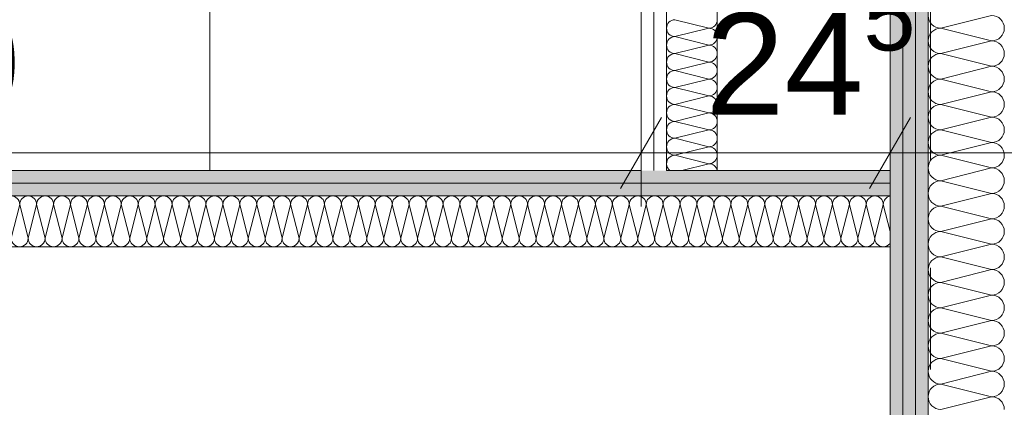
# Model space of a CAD drawing. Header units: metres. Extents: x -3.6 to 84.5, y -11 to 16.8.
# Tile 455 of 656: x 46.4 to 47.4, y 3 to 3.4. Entities that reach past the tile are written whole.
import ezdxf

# ---------------------------------------------------------------- set-up
doc = ezdxf.new("R2010")
doc.units = ezdxf.units.M
doc.header["$MEASUREMENT"] = 0
doc.linetypes.add('Strichlinie doppelt', pattern=[0.546806, 0.264583, -0.105833, 0.070556, -0.105833])
for name, color, linetype in [('152 - Bemaßung_ Beschriftung.Ausbau', 7, 'Continuous'), ('451 - Universal.Achsen Raster', 7, 'Continuous'), ('605 - Struktur.Wand Innen', 7, 'Continuous'), ('606 - Struktur.Wand Innen Ausbau', 7, 'Continuous'), ('Neubau_650 - Abdeckung.Fußboden Aufbau', 7, 'Continuous')]:
    doc.layers.add(name, color=color, linetype=linetype)
doc.styles.add('ERSTELLTER_STIL_2', font='txt')
doc.dimstyles.new('ERSTELLTER_STIL__1', dxfattribs={"dimtxt": 0.1, "dimasz": 0.0532, "dimexe": 0.18, "dimexo": 0.0625, "dimgap": 0, "dimtad": 1, "dimzin": 0, "dimdsep": 46, "dimtxsty": 'ERSTELLTER_STIL_2', "dimblk": 'ARROWHEAD_2', "dimblk1": 'ARROWHEAD_2', "dimblk2": 'ARROWHEAD_2', "dimcen": 0.09, "dimse1": 1, "dimse2": 1, "dimclrd": 7, "dimclre": 7, "dimclrt": 7, "dimazin": 0, "dimtfac": 1, "dimtdec": 4, "dimtmove": 0, "dimatfit": 3, "dimfxl": 1, "dimtolj": 1, "dimtzin": 0, "dimarcsym": 0})
doc.dimstyles.new('ERSTELLTER_STIL__3', dxfattribs={"dimtxt": 0.1, "dimasz": 0.0532, "dimexe": 0.18, "dimexo": 0.0625, "dimgap": 0, "dimtad": 1, "dimtih": 1, "dimtoh": 1, "dimzin": 0, "dimdsep": 46, "dimtxsty": 'ERSTELLTER_STIL_2', "dimblk": 'ARROWHEAD_2', "dimblk1": 'ARROWHEAD_2', "dimblk2": 'ARROWHEAD_2', "dimcen": 0.09, "dimse1": 1, "dimse2": 1, "dimclrd": 7, "dimclre": 7, "dimclrt": 7, "dimazin": 0, "dimtfac": 1, "dimtdec": 4, "dimtmove": 0, "dimatfit": 3, "dimfxl": 1, "dimtolj": 1, "dimtzin": 0, "dimarcsym": 0})
doc.dimstyles.new('ERSTELLTER_STIL__4', dxfattribs={"dimtxt": 0.1, "dimasz": 0.0532, "dimexe": 0.18, "dimexo": 0.0625, "dimgap": 0, "dimtad": 1, "dimtih": 1, "dimtoh": 1, "dimzin": 0, "dimdsep": 46, "dimtxsty": 'ERSTELLTER_STIL_2', "dimblk": 'ARROWHEAD_2', "dimblk1": 'ARROWHEAD_2', "dimblk2": 'ARROWHEAD_2', "dimcen": 0.09, "dimse1": 1, "dimse2": 1, "dimclrd": 7, "dimclre": 7, "dimclrt": 7, "dimazin": 0, "dimtfac": 1, "dimtdec": 4, "dimtmove": 2, "dimatfit": 3, "dimfxl": 1, "dimtolj": 1, "dimtzin": 0, "dimarcsym": 0})
pattern_1 = [(45, (0, 0), (-0.01767767, 0.01767767), [0, -0.025])]

# ---------------------------------------------------------------- blocks, each defined once
blk = doc.blocks.new('*X124')
at = {"layer": '605 - Struktur.Wand Innen', "color": 7, "linetype": 'Continuous', "lineweight": 5}
for p, q in [((47.33999, 3.375), (47.38999, 3.3875)), ((47.33999, 3.375), (47.38999, 3.3625)), ((47.33999, 3.35), (47.38999, 3.3625)), ((47.33999, 3.35), (47.38999, 3.3375)), ((47.33999, 3.325), (47.38999, 3.3375)), ((47.33999, 3.325), (47.38999, 3.3125)), ((47.33999, 3.3), (47.38999, 3.3125)), ((47.33999, 3.3), (47.38999, 3.2875)), ((47.33999, 3.275), (47.38999, 3.2875)), ((47.33999, 3.275), (47.38999, 3.2625)), ((47.33999, 3.25), (47.38999, 3.2625)), ((47.33999, 3.25), (47.38999, 3.2375)), ((47.33999, 3.225), (47.38999, 3.2375)), ((47.33999, 3.225), (47.38999, 3.2125)), ((47.33999, 3.2), (47.38999, 3.2125)), ((47.33999, 3.2), (47.38999, 3.1875)), ((47.33999, 3.175), (47.38999, 3.1875)), ((47.33999, 3.175), (47.38999, 3.1625)), ((47.33999, 3.15), (47.38999, 3.1625)), ((47.33999, 3.15), (47.38999, 3.1375)), ((47.33999, 3.125), (47.38999, 3.1375)), ((47.33999, 3.125), (47.38999, 3.1125)), ((47.33999, 3.1), (47.38999, 3.1125)), ((47.33999, 3.1), (47.38999, 3.0875)), ((47.33999, 3.075), (47.38999, 3.0875)), ((47.33999, 3.075), (47.38999, 3.0625)), ((47.33999, 3.05), (47.38999, 3.0625)), ((47.33999, 3.05), (47.38999, 3.0375)), ((47.33999, 3.025), (47.38999, 3.0375)), ((47.33999, 3.025), (47.38999, 3.0125)), ((47.33999, 3), (47.38999, 3.0125))]:
    blk.add_line(p, q, dxfattribs=at)
for centre, start, end in [((47.33999, 3.3875), 180, 270), ((47.38999, 3.375), 0, 90), ((47.33999, 3.3625), 90, 180), ((47.38999, 3.375), 270, 0), ((47.33999, 3.3625), 180, 270), ((47.38999, 3.35), 0, 90), ((47.33999, 3.3375), 90, 180), ((47.38999, 3.35), 270, 0), ((47.33999, 3.3375), 180, 270), ((47.38999, 3.325), 0, 90), ((47.33999, 3.3125), 90, 180), ((47.38999, 3.325), 270, 0), ((47.33999, 3.3125), 180, 270), ((47.38999, 3.3), 0, 90), ((47.33999, 3.2875), 90, 180), ((47.38999, 3.3), 270, 0), ((47.33999, 3.2875), 180, 270), ((47.38999, 3.275), 0, 90), ((47.33999, 3.2625), 90, 180), ((47.38999, 3.275), 270, 0), ((47.33999, 3.2625), 180, 270), ((47.38999, 3.25), 0, 90), ((47.33999, 3.2375), 90, 180), ((47.38999, 3.25), 270, 0), ((47.33999, 3.2375), 180, 270), ((47.38999, 3.225), 0, 90), ((47.33999, 3.2125), 90, 180), ((47.38999, 3.225), 270, 0), ((47.33999, 3.2125), 180, 270), ((47.38999, 3.2), 0, 90), ((47.33999, 3.1875), 90, 180), ((47.38999, 3.2), 270, 0), ((47.33999, 3.1875), 180, 270), ((47.38999, 3.175), 0, 90), ((47.33999, 3.1625), 90, 180), ((47.38999, 3.175), 270, 0), ((47.33999, 3.1625), 180, 270), ((47.38999, 3.15), 0, 90), ((47.33999, 3.1375), 90, 180), ((47.38999, 3.15), 270, 0), ((47.33999, 3.1375), 180, 270), ((47.38999, 3.125), 0, 90), ((47.33999, 3.1125), 90, 180), ((47.38999, 3.125), 270, 0), ((47.33999, 3.1125), 180, 270), ((47.38999, 3.1), 0, 90), ((47.33999, 3.0875), 90, 180), ((47.38999, 3.1), 270, 0), ((47.33999, 3.0875), 180, 270), ((47.38999, 3.075), 0, 90), ((47.33999, 3.0625), 90, 180), ((47.38999, 3.075), 270, 0), ((47.33999, 3.0625), 180, 270), ((47.38999, 3.05), 0, 90), ((47.33999, 3.0375), 90, 180), ((47.38999, 3.05), 270, 0), ((47.33999, 3.0375), 180, 270), ((47.38999, 3.025), 0, 90), ((47.33999, 3.0125), 90, 180), ((47.38999, 3.025), 270, 0), ((47.33999, 3.0125), 180, 270), ((47.38999, 3), 0, 90)]:
    blk.add_arc(centre, 0.0125, start, end, dxfattribs=at)
blk = doc.blocks.new('*X132')
at = {"layer": '606 - Struktur.Wand Innen Ausbau', "color": 7, "linetype": 'Continuous', "lineweight": 5}
for p, q in [((46.43333, 3.20167), (46.425, 3.16833)), ((46.43333, 3.20167), (46.44167, 3.16833)), ((46.45, 3.20167), (46.44167, 3.16833)), ((46.45, 3.20167), (46.45833, 3.16833)), ((46.46667, 3.20167), (46.45833, 3.16833)), ((46.46667, 3.20167), (46.475, 3.16833)), ((46.48333, 3.20167), (46.475, 3.16833)), ((46.48333, 3.20167), (46.49167, 3.16833)), ((46.5, 3.20167), (46.49167, 3.16833)), ((46.5, 3.20167), (46.50833, 3.16833)), ((46.51667, 3.20167), (46.50833, 3.16833)), ((46.51667, 3.20167), (46.525, 3.16833)), ((46.53333, 3.20167), (46.525, 3.16833)), ((46.53333, 3.20167), (46.54167, 3.16833)), ((46.55, 3.20167), (46.54167, 3.16833)), ((46.55, 3.20167), (46.55833, 3.16833)), ((46.56667, 3.20167), (46.55833, 3.16833)), ((46.56667, 3.20167), (46.575, 3.16833)), ((46.58333, 3.20167), (46.575, 3.16833)), ((46.58333, 3.20167), (46.59167, 3.16833)), ((46.6, 3.20167), (46.59167, 3.16833)), ((46.6, 3.20167), (46.60833, 3.16833)), ((46.61667, 3.20167), (46.60833, 3.16833)), ((46.61667, 3.20167), (46.625, 3.16833)), ((46.63333, 3.20167), (46.625, 3.16833)), ((46.63333, 3.20167), (46.64167, 3.16833)), ((46.65, 3.20167), (46.64167, 3.16833)), ((46.65, 3.20167), (46.65833, 3.16833)), ((46.66667, 3.20167), (46.65833, 3.16833)), ((46.66667, 3.20167), (46.675, 3.16833)), ((46.68333, 3.20167), (46.675, 3.16833)), ((46.68333, 3.20167), (46.69167, 3.16833)), ((46.7, 3.20167), (46.69167, 3.16833)), ((46.7, 3.20167), (46.70833, 3.16833)), ((46.71667, 3.20167), (46.70833, 3.16833)), ((46.71667, 3.20167), (46.725, 3.16833)), ((46.73333, 3.20167), (46.725, 3.16833)), ((46.73333, 3.20167), (46.74167, 3.16833)), ((46.75, 3.20167), (46.74167, 3.16833)), ((46.75, 3.20167), (46.75833, 3.16833)), ((46.76667, 3.20167), (46.75833, 3.16833)), ((46.76667, 3.20167), (46.775, 3.16833)), ((46.78333, 3.20167), (46.775, 3.16833)), ((46.78333, 3.20167), (46.79167, 3.16833)), ((46.8, 3.20167), (46.79167, 3.16833)), ((46.8, 3.20167), (46.80833, 3.16833)), ((46.81667, 3.20167), (46.80833, 3.16833)), ((46.81667, 3.20167), (46.825, 3.16833)), ((46.83333, 3.20167), (46.825, 3.16833)), ((46.83333, 3.20167), (46.84167, 3.16833)), ((46.85, 3.20167), (46.84167, 3.16833)), ((46.85, 3.20167), (46.85833, 3.16833)), ((46.86667, 3.20167), (46.85833, 3.16833)), ((46.86667, 3.20167), (46.875, 3.16833)), ((46.88333, 3.20167), (46.875, 3.16833)), ((46.88333, 3.20167), (46.89167, 3.16833)), ((46.9, 3.20167), (46.89167, 3.16833)), ((46.9, 3.20167), (46.90833, 3.16833)), ((46.91667, 3.20167), (46.90833, 3.16833)), ((46.91667, 3.20167), (46.925, 3.16833)), ((46.93333, 3.20167), (46.925, 3.16833)), ((46.93333, 3.20167), (46.94167, 3.16833)), ((46.95, 3.20167), (46.94167, 3.16833)), ((46.95, 3.20167), (46.95833, 3.16833)), ((46.96667, 3.20167), (46.95833, 3.16833)), ((46.96667, 3.20167), (46.975, 3.16833)), ((46.98333, 3.20167), (46.975, 3.16833)), ((46.98333, 3.20167), (46.99167, 3.16833)), ((47, 3.20167), (46.99167, 3.16833)), ((47, 3.20167), (47.00833, 3.16833)), ((47.01667, 3.20167), (47.00833, 3.16833)), ((47.01667, 3.20167), (47.025, 3.16833)), ((47.03333, 3.20167), (47.025, 3.16833)), ((47.03333, 3.20167), (47.04167, 3.16833)), ((47.05, 3.20167), (47.04167, 3.16833)), ((47.05, 3.20167), (47.05833, 3.16833)), ((47.06667, 3.20167), (47.05833, 3.16833)), ((47.06667, 3.20167), (47.075, 3.16833)), ((47.08333, 3.20167), (47.075, 3.16833)), ((47.08333, 3.20167), (47.09167, 3.16833)), ((47.1, 3.20167), (47.09167, 3.16833)), ((47.1, 3.20167), (47.10833, 3.16833)), ((47.11667, 3.20167), (47.10833, 3.16833)), ((47.11667, 3.20167), (47.125, 3.16833)), ((47.13333, 3.20167), (47.125, 3.16833)), ((47.13333, 3.20167), (47.14167, 3.16833)), ((47.15, 3.20167), (47.14167, 3.16833)), ((47.15, 3.20167), (47.15833, 3.16833)), ((47.16667, 3.20167), (47.15833, 3.16833)), ((47.16667, 3.20167), (47.175, 3.16833)), ((47.18333, 3.20167), (47.175, 3.16833)), ((47.18333, 3.20167), (47.19167, 3.16833)), ((47.2, 3.20167), (47.19167, 3.16833)), ((47.2, 3.20167), (47.20833, 3.16833)), ((47.21667, 3.20167), (47.20833, 3.16833)), ((47.21667, 3.20167), (47.225, 3.16833)), ((47.23333, 3.20167), (47.225, 3.16833)), ((47.23333, 3.20167), (47.24167, 3.16833)), ((47.25, 3.20167), (47.24167, 3.16833)), ((47.25, 3.20167), (47.25833, 3.16833)), ((47.26667, 3.20167), (47.25833, 3.16833)), ((47.26667, 3.20167), (47.275, 3.16833)), ((47.28333, 3.20167), (47.275, 3.16833)), ((47.28333, 3.20167), (47.28999, 3.17504))]:
    blk.add_line(p, q, dxfattribs=at)
for centre, start, end in [((46.425, 3.20167), 0, 90), ((46.44167, 3.20167), 90, 180), ((46.44167, 3.20167), 0, 90), ((46.45833, 3.20167), 90, 180), ((46.45833, 3.20167), 0, 90), ((46.475, 3.20167), 90, 180), ((46.475, 3.20167), 0, 90), ((46.49167, 3.20167), 90, 180), ((46.49167, 3.20167), 0, 90), ((46.50833, 3.20167), 90, 180), ((46.50833, 3.20167), 0, 90), ((46.525, 3.20167), 90, 180), ((46.525, 3.20167), 0, 90), ((46.54167, 3.20167), 90, 180), ((46.54167, 3.20167), 0, 90), ((46.55833, 3.20167), 90, 180), ((46.55833, 3.20167), 0, 90), ((46.575, 3.20167), 90, 180), ((46.575, 3.20167), 0, 90), ((46.59167, 3.20167), 90, 180), ((46.59167, 3.20167), 0, 90), ((46.60833, 3.20167), 90, 180), ((46.60833, 3.20167), 0, 90), ((46.625, 3.20167), 90, 180), ((46.625, 3.20167), 0, 90), ((46.64167, 3.20167), 90, 180), ((46.64167, 3.20167), 0, 90), ((46.65833, 3.20167), 90, 180), ((46.65833, 3.20167), 0, 90), ((46.675, 3.20167), 90, 180), ((46.675, 3.20167), 0, 90), ((46.69167, 3.20167), 90, 180), ((46.69167, 3.20167), 0, 90), ((46.70833, 3.20167), 90, 180), ((46.70833, 3.20167), 0, 90), ((46.725, 3.20167), 90, 180), ((46.725, 3.20167), 0, 90), ((46.74167, 3.20167), 90, 180), ((46.74167, 3.20167), 0, 90), ((46.75833, 3.20167), 90, 180), ((46.75833, 3.20167), 0, 90), ((46.775, 3.20167), 90, 180), ((46.775, 3.20167), 0, 90), ((46.79167, 3.20167), 90, 180), ((46.79167, 3.20167), 0, 90), ((46.80833, 3.20167), 90, 180), ((46.80833, 3.20167), 0, 90), ((46.825, 3.20167), 90, 180), ((46.825, 3.20167), 0, 90), ((46.84167, 3.20167), 90, 180), ((46.84167, 3.20167), 0, 90), ((46.85833, 3.20167), 90, 180), ((46.85833, 3.20167), 0, 90), ((46.875, 3.20167), 90, 180), ((46.875, 3.20167), 0, 90), ((46.89167, 3.20167), 90, 180), ((46.89167, 3.20167), 0, 90), ((46.90833, 3.20167), 90, 180), ((46.90833, 3.20167), 0, 90), ((46.925, 3.20167), 90, 180), ((46.925, 3.20167), 0, 90), ((46.94167, 3.20167), 90, 180), ((46.94167, 3.20167), 0, 90), ((46.95833, 3.20167), 90, 180), ((46.95833, 3.20167), 0, 90), ((46.975, 3.20167), 90, 180), ((46.975, 3.20167), 0, 90), ((46.99167, 3.20167), 90, 180), ((46.99167, 3.20167), 0, 90), ((47.00833, 3.20167), 90, 180), ((47.00833, 3.20167), 0, 90), ((47.025, 3.20167), 90, 180), ((47.025, 3.20167), 0, 90), ((47.04167, 3.20167), 90, 180), ((47.04167, 3.20167), 0, 90), ((47.05833, 3.20167), 90, 180), ((47.05833, 3.20167), 0, 90), ((47.075, 3.20167), 90, 180), ((47.075, 3.20167), 0, 90), ((47.09167, 3.20167), 90, 180), ((47.09167, 3.20167), 0, 90), ((47.10833, 3.20167), 90, 180), ((47.10833, 3.20167), 0, 90), ((47.125, 3.20167), 90, 180), ((47.125, 3.20167), 0, 90), ((47.14167, 3.20167), 90, 180), ((47.14167, 3.20167), 0, 90), ((47.15833, 3.20167), 90, 180), ((47.15833, 3.20167), 0, 90), ((47.175, 3.20167), 90, 180), ((47.175, 3.20167), 0, 90), ((47.19167, 3.20167), 90, 180), ((47.19167, 3.20167), 0, 90), ((47.20833, 3.20167), 90, 180), ((47.20833, 3.20167), 0, 90), ((47.225, 3.20167), 90, 180), ((47.225, 3.20167), 0, 90), ((47.24167, 3.20167), 90, 180), ((47.24167, 3.20167), 0, 90), ((47.25833, 3.20167), 90, 180), ((47.25833, 3.20167), 0, 90), ((47.275, 3.20167), 90, 180), ((47.275, 3.20167), 0, 90), ((47.29167, 3.20167), 101.61419, 180), ((46.43333, 3.16833), 180, 270), ((46.43333, 3.16833), 270, 0), ((46.45, 3.16833), 180, 270), ((46.45, 3.16833), 270, 0), ((46.46667, 3.16833), 180, 270), ((46.46667, 3.16833), 270, 0), ((46.48333, 3.16833), 180, 270), ((46.48333, 3.16833), 270, 0), ((46.5, 3.16833), 180, 270), ((46.5, 3.16833), 270, 0), ((46.51667, 3.16833), 180, 270), ((46.51667, 3.16833), 270, 0), ((46.53333, 3.16833), 180, 270), ((46.53333, 3.16833), 270, 0), ((46.55, 3.16833), 180, 270), ((46.55, 3.16833), 270, 0), ((46.56667, 3.16833), 180, 270), ((46.56667, 3.16833), 270, 0), ((46.58333, 3.16833), 180, 270), ((46.58333, 3.16833), 270, 0), ((46.6, 3.16833), 180, 270), ((46.6, 3.16833), 270, 0), ((46.61667, 3.16833), 180, 270), ((46.61667, 3.16833), 270, 0), ((46.63333, 3.16833), 180, 270), ((46.63333, 3.16833), 270, 0), ((46.65, 3.16833), 180, 270), ((46.65, 3.16833), 270, 0), ((46.66667, 3.16833), 180, 270), ((46.66667, 3.16833), 270, 0), ((46.68333, 3.16833), 180, 270), ((46.68333, 3.16833), 270, 0), ((46.7, 3.16833), 180, 270), ((46.7, 3.16833), 270, 0), ((46.71667, 3.16833), 180, 270), ((46.71667, 3.16833), 270, 0), ((46.73333, 3.16833), 180, 270), ((46.73333, 3.16833), 270, 0), ((46.75, 3.16833), 180, 270), ((46.75, 3.16833), 270, 0), ((46.76667, 3.16833), 180, 270), ((46.76667, 3.16833), 270, 0), ((46.78333, 3.16833), 180, 270), ((46.78333, 3.16833), 270, 0), ((46.8, 3.16833), 180, 270), ((46.8, 3.16833), 270, 0), ((46.81667, 3.16833), 180, 270), ((46.81667, 3.16833), 270, 0), ((46.83333, 3.16833), 180, 270), ((46.83333, 3.16833), 270, 0), ((46.85, 3.16833), 180, 270), ((46.85, 3.16833), 270, 0), ((46.86667, 3.16833), 180, 270), ((46.86667, 3.16833), 270, 0), ((46.88333, 3.16833), 180, 270), ((46.88333, 3.16833), 270, 0), ((46.9, 3.16833), 180, 270), ((46.9, 3.16833), 270, 0), ((46.91667, 3.16833), 180, 270), ((46.91667, 3.16833), 270, 0), ((46.93333, 3.16833), 180, 270), ((46.93333, 3.16833), 270, 0), ((46.95, 3.16833), 180, 270), ((46.95, 3.16833), 270, 0), ((46.96667, 3.16833), 180, 270), ((46.96667, 3.16833), 270, 0), ((46.98333, 3.16833), 180, 270), ((46.98333, 3.16833), 270, 0), ((47, 3.16833), 180, 270), ((47, 3.16833), 270, 0), ((47.01667, 3.16833), 180, 270), ((47.01667, 3.16833), 270, 0), ((47.03333, 3.16833), 180, 270), ((47.03333, 3.16833), 270, 0), ((47.05, 3.16833), 180, 270), ((47.05, 3.16833), 270, 0), ((47.06667, 3.16833), 180, 270), ((47.06667, 3.16833), 270, 0), ((47.08333, 3.16833), 180, 270), ((47.08333, 3.16833), 270, 0), ((47.1, 3.16833), 180, 270), ((47.1, 3.16833), 270, 0), ((47.11667, 3.16833), 180, 270), ((47.11667, 3.16833), 270, 0), ((47.13333, 3.16833), 180, 270), ((47.13333, 3.16833), 270, 0), ((47.15, 3.16833), 180, 270), ((47.15, 3.16833), 270, 0), ((47.16667, 3.16833), 180, 270), ((47.16667, 3.16833), 270, 0), ((47.18333, 3.16833), 180, 270), ((47.18333, 3.16833), 270, 0), ((47.2, 3.16833), 180, 270), ((47.2, 3.16833), 270, 0), ((47.21667, 3.16833), 180, 270), ((47.21667, 3.16833), 270, 0), ((47.23333, 3.16833), 180, 270), ((47.23333, 3.16833), 270, 0), ((47.25, 3.16833), 180, 270), ((47.25, 3.16833), 270, 0), ((47.26667, 3.16833), 180, 270), ((47.26667, 3.16833), 270, 0), ((47.28333, 3.16833), 180, 270), ((47.28333, 3.16833), 270, 323.00418)]:
    blk.add_arc(centre, 0.00833, start, end, dxfattribs=at)
blk = doc.blocks.new('*X139')
at = {"layer": '606 - Struktur.Wand Innen Ausbau', "color": 7, "linetype": 'Continuous', "lineweight": 5}
for p, q in [((47.07832, 3.38333), (47.11166, 3.375)), ((47.07832, 3.36667), (47.11166, 3.375)), ((47.07832, 3.36667), (47.11166, 3.35833)), ((47.07832, 3.35), (47.11166, 3.35833)), ((47.07832, 3.35), (47.11166, 3.34167)), ((47.07832, 3.33333), (47.11166, 3.34167)), ((47.07832, 3.33333), (47.11166, 3.325)), ((47.07832, 3.31667), (47.11166, 3.325)), ((47.07832, 3.31667), (47.11166, 3.30833)), ((47.07832, 3.3), (47.11166, 3.30833)), ((47.07832, 3.3), (47.11166, 3.29167)), ((47.07832, 3.28333), (47.11166, 3.29167)), ((47.07832, 3.28333), (47.11166, 3.275)), ((47.07832, 3.26667), (47.11166, 3.275)), ((47.07832, 3.26667), (47.11166, 3.25833)), ((47.07832, 3.25), (47.11166, 3.25833)), ((47.07832, 3.25), (47.11166, 3.24167)), ((47.08499, 3.235), (47.11166, 3.24167))]:
    blk.add_line(p, q, dxfattribs=at)
for centre, start, end in [((47.07832, 3.375), 90, 180), ((47.11166, 3.38333), 270, 0), ((47.07832, 3.375), 180, 270), ((47.11166, 3.36667), 0, 90), ((47.07832, 3.35833), 90, 180), ((47.11166, 3.36667), 270, 0), ((47.07832, 3.35833), 180, 270), ((47.11166, 3.35), 0, 90), ((47.07832, 3.34167), 90, 180), ((47.11166, 3.35), 270, 0), ((47.07832, 3.34167), 180, 270), ((47.11166, 3.33333), 0, 90), ((47.07832, 3.325), 90, 180), ((47.07832, 3.325), 180, 270), ((47.11166, 3.33333), 270, 0), ((47.11166, 3.31667), 0, 90), ((47.07832, 3.30833), 90, 180), ((47.11166, 3.31667), 270, 0), ((47.07832, 3.30833), 180, 270), ((47.11166, 3.3), 0, 90), ((47.07832, 3.29167), 90, 180), ((47.11166, 3.3), 270, 0), ((47.07832, 3.29167), 180, 270), ((47.11166, 3.28333), 0, 90), ((47.07832, 3.275), 90, 180), ((47.11166, 3.28333), 270, 0), ((47.07832, 3.275), 180, 270), ((47.07832, 3.25833), 90, 180), ((47.11166, 3.26667), 0, 90), ((47.11166, 3.26667), 270, 0), ((47.07832, 3.25833), 180, 270), ((47.11166, 3.25), 0, 90), ((47.07832, 3.24167), 90, 180), ((47.11166, 3.25), 270, 0), ((47.07832, 3.24167), 180, 233.12839), ((47.11166, 3.23333), 11.53801, 90)]:
    blk.add_arc(centre, 0.00833, start, end, dxfattribs=at)
blk = doc.blocks.new('*D209')
at = {"layer": '152 - Bemaßung_ Beschriftung.Ausbau', "color": 7, "linetype": 'Continuous', "lineweight": 5}
for p, q in [((47.79868, 3.65521), (47.86868, 3.61479)), ((47.88618, 3.635), (47.78118, 3.635)), ((47.83368, 3.235), (47.83368, 3.635)), ((47.79868, 3.25521), (47.86868, 3.21479)), ((47.88618, 3.235), (47.78118, 3.235)), ((47.83368, 3.20077), (47.83368, 3.235))]:
    blk.add_line(p, q, dxfattribs=at)
at = {"layer": '152 - Bemaßung_ Beschriftung.Ausbau', "color": 7, "lineweight": 5, "insert": (47.81368, 3.35911), "char_height": 0.1, "attachment_point": 7, "rotation": 90, "style": 'ERSTELLTER_STIL_2'}
blk.add_mtext('\\A1;{\\pql;\\fArial|b0|i0|c0|p38;40}', dxfattribs=at)
blk = doc.blocks.new('ARROWHEAD_2')
at = {"color": 0, "linetype": 'Continuous', "lineweight": 0}
for p, q in [((-0.378, -0.655), (0.378, 0.655)), ((0, 0), (-1, 0))]:
    blk.add_line(p, q, dxfattribs=at)
blk = doc.blocks.new('*D297')
at = {"layer": '152 - Bemaßung_ Beschriftung.Ausbau', "color": 7, "linetype": 'Continuous', "lineweight": 5}
for p, q in [((47.43999, -9.1375), (47.43999, -9.0325)), ((47.4602, -9.05), (47.41978, -9.12)), ((62.05523, -9.05), (62.01482, -9.12)), ((47.28999, -9.085), (47.43999, -9.085)), ((47.43999, -9.085), (62.03503, -9.085))]:
    blk.add_line(p, q, dxfattribs=at)
at = {"layer": '152 - Bemaßung_ Beschriftung.Ausbau', "color": 7, "lineweight": 5, "insert": (54.54149, -9.08441), "char_height": 0.1, "attachment_point": 7, "style": 'ERSTELLTER_STIL_2'}
blk.add_mtext('\\A1;{\\pql;\\fArial|b0|i0|c0|p38;14,59\\fArial|b0|i0|c0|p38;\\A1{\\H.66x;\\S5^  ;}}', dxfattribs=at)
blk = doc.blocks.new('*D610')
at = {"layer": '152 - Bemaßung_ Beschriftung.Ausbau', "color": 7, "linetype": 'Continuous', "lineweight": 5}
for p, q in [((45.545, 3.19973), (45.545, 3.30473)), ((47.04499, 3.19973), (47.04499, 3.30473)), ((45.56521, 3.28723), (45.52479, 3.21723)), ((47.0652, 3.28723), (47.02478, 3.21723)), ((45.545, 3.25223), (47.04499, 3.25223))]:
    blk.add_line(p, q, dxfattribs=at)
at = {"layer": '152 - Bemaßung_ Beschriftung.Ausbau', "color": 7, "lineweight": 5, "insert": (46.16197, 3.27223), "char_height": 0.1, "attachment_point": 7, "style": 'ERSTELLTER_STIL_2'}
blk.add_mtext('\\A1;{\\pql;\\fArial|b0|i0|c0|p38;1,50}', dxfattribs=at)
blk = doc.blocks.new('*D611')
at = {"layer": '152 - Bemaßung_ Beschriftung.Ausbau', "color": 7, "linetype": 'Continuous', "lineweight": 5}
for p, q in [((47.04499, 3.19973), (47.04499, 3.30473)), ((47.28999, 3.19973), (47.28999, 3.30473)), ((47.0652, 3.28723), (47.02478, 3.21723)), ((47.3102, 3.28723), (47.26978, 3.21723)), ((47.04499, 3.25223), (47.28999, 3.25223))]:
    blk.add_line(p, q, dxfattribs=at)
at = {"layer": '152 - Bemaßung_ Beschriftung.Ausbau', "color": 7, "lineweight": 5, "insert": (47.10844, 3.26064), "char_height": 0.1, "attachment_point": 7, "style": 'ERSTELLTER_STIL_2'}
blk.add_mtext('\\A1;{\\pql;\\fArial|b0|i0|c0|p38;24\\fArial|b0|i0|c0|p38;\\A1{\\H.66x;\\S5^  ;}}', dxfattribs=at)
blk = doc.blocks.new('*D612')
at = {"layer": '152 - Bemaßung_ Beschriftung.Ausbau', "color": 7, "linetype": 'Continuous', "lineweight": 5}
for p, q in [((47.28999, 3.19973), (47.28999, 3.30473)), ((47.43999, 3.19973), (47.43999, 3.30473)), ((47.3102, 3.28723), (47.26978, 3.21723)), ((47.41978, 3.21723), (47.4602, 3.28723)), ((47.28999, 3.25223), (47.43999, 3.25223)), ((47.43999, 3.25223), (47.47422, 3.25223))]:
    blk.add_line(p, q, dxfattribs=at)
at = {"layer": '152 - Bemaßung_ Beschriftung.Ausbau', "color": 7, "lineweight": 5, "insert": (47.46022, 3.27223), "char_height": 0.1, "attachment_point": 7, "style": 'ERSTELLTER_STIL_2'}
blk.add_mtext('\\A1;{\\pql;\\fArial|b0|i0|c0|p38;15}', dxfattribs=at)
blk = doc.blocks.new('*D644')
at = {"layer": '152 - Bemaßung_ Beschriftung.Ausbau', "color": 7, "linetype": 'Continuous', "lineweight": 5}
for p, q in [((-0.165, -10.6375), (-0.165, -10.5325)), ((62.42503, -10.6375), (62.42503, -10.5325)), ((-0.14479, -10.55), (-0.18521, -10.62)), ((62.40482, -10.62), (62.44523, -10.55)), ((-0.19923, -10.585), (-0.165, -10.585)), ((-0.165, -10.585), (62.42503, -10.585)), ((62.42503, -10.585), (62.45926, -10.585))]:
    blk.add_line(p, q, dxfattribs=at)
at = {"layer": '152 - Bemaßung_ Beschriftung.Ausbau', "color": 7, "lineweight": 5, "insert": (30.95904, -10.565), "char_height": 0.1, "attachment_point": 7, "style": 'ERSTELLTER_STIL_2'}
blk.add_mtext('\\A1;{\\pql;\\fArial|b0|i0|c0|p38;62,59}', dxfattribs=at)

msp = doc.modelspace()

# ---------------------------------------------------------------- hatches: boundary and pattern name
at = {"layer": '605 - Struktur.Wand Innen', "linetype": 'Continuous', "lineweight": 0, "true_color": 0x000000}
h = msp.add_hatch(dxfattribs=at)
h.set_pattern_fill('Gips_0001', color=18, style=0, pattern_type=2)
h.set_pattern_definition(pattern_1)
h.paths.add_polyline_path([(47.28999, 1.97998), (47.30249, 1.97998), (47.30249, 5.18998), (47.28999, 5.18998)])
h = msp.add_hatch(dxfattribs=at)
h.set_pattern_fill('Gips_0001', color=18, style=0, pattern_type=2)
h.set_pattern_definition(pattern_1)
h.paths.add_polyline_path([(47.30249, 5.18998), (47.30249, 1.97998), (47.31499, 1.97998), (47.31499, 5.18998)])
h = msp.add_hatch(dxfattribs=at)
h.set_pattern_fill('Gips_0001', color=18, style=0, pattern_type=2)
h.set_pattern_definition(pattern_1)
h.paths.add_polyline_path([(47.31499, 5.18998), (47.31499, 1.97998), (47.32749, 1.97998), (47.32749, 5.18998)])
at = {"layer": '606 - Struktur.Wand Innen Ausbau', "linetype": 'Continuous', "lineweight": 0, "true_color": 0x000000}
h = msp.add_hatch(dxfattribs=at)
h.set_pattern_fill('Gips_0001', color=18, style=0, pattern_type=2)
h.set_pattern_definition(pattern_1)
h.paths.add_polyline_path([(47.05749, 4.9025), (47.05749, 3.235), (47.06999, 3.235), (47.06999, 4.9025)])
h = msp.add_hatch(dxfattribs=at)
h.set_pattern_fill('Gips_0001', color=18, style=0, pattern_type=2)
h.set_pattern_definition(pattern_1)
h.paths.add_polyline_path([(47.04499, 4.89), (47.04499, 3.235), (47.05749, 3.235), (47.05749, 4.89)])
h = msp.add_hatch(dxfattribs=at)
h.set_pattern_fill('Gips_0001', color=18, style=0, pattern_type=2)
h.set_pattern_definition(pattern_1)
h.paths.add_polyline_path([(44.55249, 3.2225), (47.28999, 3.2225), (47.28999, 3.235), (44.55249, 3.235)])
h = msp.add_hatch(dxfattribs=at)
h.set_pattern_fill('Gips_0001', color=18, style=0, pattern_type=2)
h.set_pattern_definition(pattern_1)
h.paths.add_polyline_path([(44.56499, 3.21), (47.28999, 3.21), (47.28999, 3.2225), (44.56499, 3.2225)])
at = {"layer": 'Neubau_650 - Abdeckung.Fußboden Aufbau', "linetype": 'Continuous', "lineweight": 13, "true_color": 0xafafaf}
h = msp.add_hatch(dxfattribs=at)
h.set_pattern_fill('Raster_60x60_Fuge_2mm_0001', color=253, style=0, pattern_type=2)
h.set_pattern_definition([(360, (44.814, 4.89), (4e-09, 0.602), []), (90, (44.814, 4.89), (-0.602, 4e-09), [])])
h.paths.add_polyline_path([(45.42019, 5.76), (44.38999, 5.76), (44.38999, 3.235), (47.04499, 3.235), (47.04499, 4.89), (46.61999, 4.89), (46.61999, 5.18998), (45.42019, 5.18998)])

# ---------------------------------------------------------------- linework, layer by layer
at = {"layer": '451 - Universal.Achsen Raster', "color": 160, "linetype": 'Strichlinie doppelt', "lineweight": 9, "true_color": 0x3232ff}
msp.add_line((47.32999, -10.585), (47.32999, 16.355), dxfattribs=at)
at = {"layer": '605 - Struktur.Wand Innen', "color": 7, "linetype": 'Continuous', "lineweight": 5}
for p, q in [((47.30249, 5.18998), (47.30249, 1.97998)), ((47.31499, 5.18998), (47.31499, 1.97998)), ((47.32749, 5.18998), (47.32749, 1.97998))]:
    msp.add_line(p, q, dxfattribs=at)
at = {"layer": '605 - Struktur.Wand Innen', "color": 7, "linetype": 'Continuous', "lineweight": 5, "flags": 128}
for points in [[(47.28999, 5.18998), (47.28999, 3.235)], [(47.28999, 3.21), (47.28999, 2.885)]]:
    msp.add_lwpolyline(points, dxfattribs=at)
at = {"layer": '606 - Struktur.Wand Innen Ausbau', "color": 7, "linetype": 'Continuous', "lineweight": 5}
for p, q in [((47.05749, 4.9025), (47.05749, 3.235)), ((47.06999, 4.9025), (47.06999, 3.235)), ((47.28999, 3.2225), (44.56499, 3.2225)), ((47.28999, 3.21), (44.61499, 3.21))]:
    msp.add_line(p, q, dxfattribs=at)
at = {"layer": '606 - Struktur.Wand Innen Ausbau', "color": 7, "linetype": 'Continuous', "lineweight": 5, "flags": 128}
for points in [[(47.11999, 3.235), (47.11999, 4.915)], [(47.04499, 4.89), (47.04499, 3.235)], [(47.04499, 3.235), (44.55249, 3.235)], [(47.28999, 3.235), (47.06999, 3.235)], [(47.06999, 3.235), (47.11999, 3.235)], [(47.28999, 3.21), (47.28999, 3.16)], [(44.61499, 3.16), (47.28999, 3.16)]]:
    msp.add_lwpolyline(points, dxfattribs=at)
at = {"layer": 'Neubau_650 - Abdeckung.Fußboden Aufbau', "color": 1, "linetype": 'Continuous', "lineweight": 13, "flags": 128}
msp.add_lwpolyline([(44.38999, 3.235), (47.04499, 3.235), (47.04499, 4.89), (46.61999, 4.89), (46.61999, 5.18998), (45.42019, 5.18998), (45.42019, 5.76)], dxfattribs=at)

# ---------------------------------------------------------------- block references
at = {"layer": '605 - Struktur.Wand Innen', "color": 7, "lineweight": 18}
msp.add_blockref('*X124', (0, 0), dxfattribs=at)
at = {"layer": '606 - Struktur.Wand Innen Ausbau', "color": 7, "lineweight": 18}
for name in ['*X139', '*X132']:
    msp.add_blockref(name, (0, 0), dxfattribs=at)

# ---------------------------------------------------------------- dimensions: what is measured, and where the dimension line sits
at = {"layer": '152 - Bemaßung_ Beschriftung.Ausbau', "color": 7, "linetype": 'Continuous', "lineweight": 5}
for base, p1, p2, dimstyle, picture, middle in [((62.03503, -9.085), (47.43999, 2.93566), (62.03503, 5.5375), 'ERSTELLTER_STIL__3', '*D297', (54.84455, -9.015)), ((62.42503, -10.585), (-0.165, -0.145), (62.42503, 5.1), 'ERSTELLTER_STIL__3', '*D644', (31.12704, -10.515)), ((47.2899889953, 3.2522261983), (47.0449889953, 3.2350001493), (47.2899889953, 2.9356596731), 'ERSTELLTER_STIL__4', '*D611', (47.319732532, 3.3117261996)), ((47.04499, 3.25223), (45.545, 3.235), (47.04499, 3.235), 'ERSTELLTER_STIL__3', '*D610', (46.29185, 3.32223)), ((47.43999, 3.25223), (47.28999, 2.93566), (47.43999, 2.93566), 'ERSTELLTER_STIL__3', '*D612', (47.53645, 3.32223))]:
    dim = msp.add_linear_dim(base=base, p1=p1, p2=p2, dimstyle=dimstyle, dxfattribs=at)
    dim.commit()
    dim.dimension.update_dxf_attribs({"geometry": picture, "text_midpoint": middle, "dimtype": 160})
dim = msp.add_linear_dim(base=(47.83368, 3.635), p1=(47.04499, 3.235), p2=(46.47999, 3.635), angle=90, dimstyle='ERSTELLTER_STIL__1', dxfattribs=at)
dim.commit()
dim.dimension.update_dxf_attribs({"geometry": '*D209', "text_midpoint": (47.76368, 3.43535), "dimtype": 160, "text_rotation": 90})

doc.saveas('drawing.dxf')
